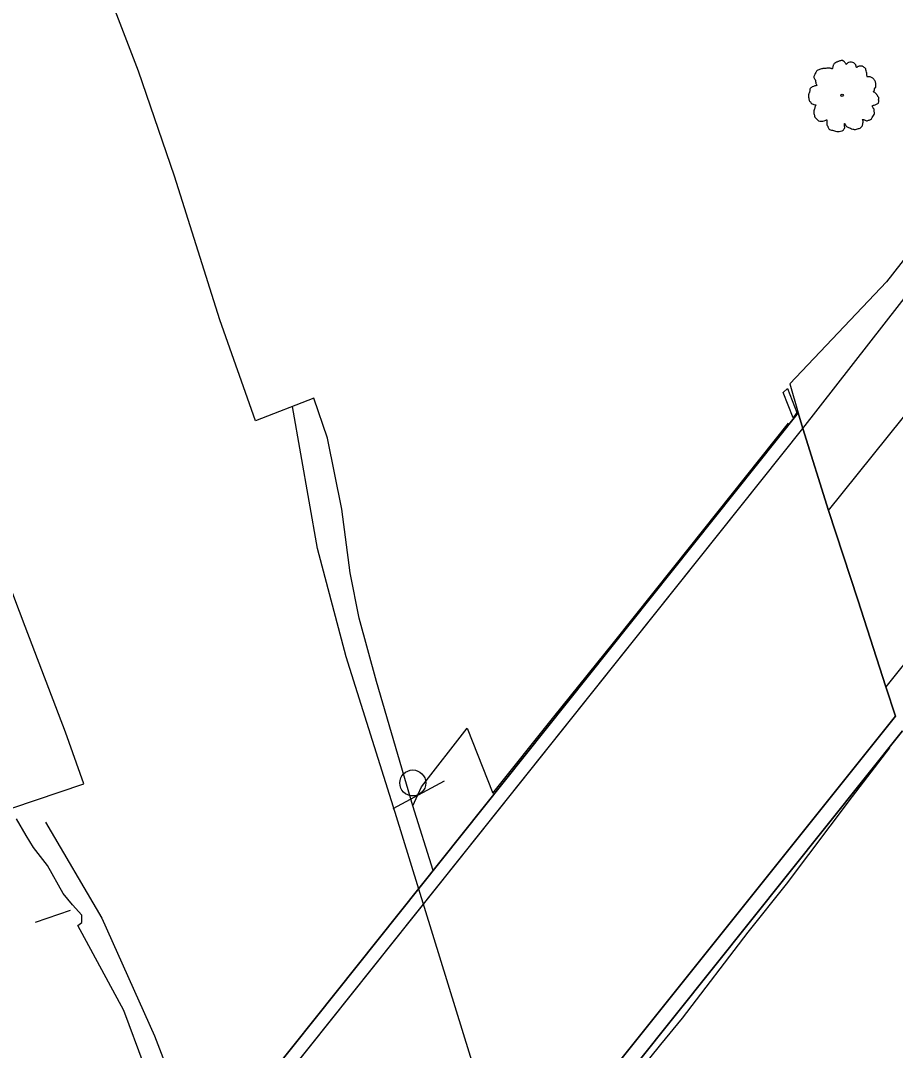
# Model space of a CAD drawing. Extents: x 2161152 to 2175754, y 602179 to 617749.
# Drawn here: x 2174043.6 to 2174178.5, y 615768.1 to 615926.9 of the extents above; entities that cross this region are included whole.
import ezdxf

# ---------------------------------------------------------------- set-up
doc = ezdxf.new("R2010")
doc.units = 0
for name, color, linetype in [('RD_EX_BldgApp_Sign', 7, 'Continuous'), ('RD_EX_Bridge', 7, 'Continuous'), ('RD_EX_Conc_Slab', 7, 'Continuous'), ('RD_EX_GuardRail', 7, 'Continuous'), ('RD_EX_Parking_Conc', 7, 'Continuous'), ('RD_EX_Road', 7, 'Continuous'), ('RD_EX_VEG', 7, 'Continuous'), ('RD_EX_WALL_Retaining', 7, 'Continuous')]:
    doc.layers.add(name, color=color, linetype=linetype)

msp = doc.modelspace()

# ---------------------------------------------------------------- linework, layer by layer
at = {"layer": 'RD_EX_BldgApp_Sign'}
for p, q in [((2174101.04, 615805.44), (2174108.97, 615809.7)), ((2174045.89, 615787.88), (2174051.3, 615789.75))]:
    msp.add_line(p, q, dxfattribs=at)
msp.add_circle((2174104.06, 615809.36), 2, dxfattribs=at)
at = {"layer": 'RD_EX_Bridge'}
for points in [[(2174179.58, 615817.37), (2174027.24, 615626.84), (2174026.38, 615629.09), (2174026.24, 615629.5), (2174024.65, 615634.16), (2174020.32, 615646.85), (2174019.88, 615648.34), (2174016.02, 615661.35), (2174012.31, 615673.84), (2174011.03, 615675.4), (2174163.5, 615866.4), (2174011.03, 615675.4), (2174012.31, 615673.84), (2174016.02, 615661.35), (2174019.88, 615648.34), (2174020.32, 615646.85), (2174024.65, 615634.16), (2174026.24, 615629.5), (2174026.38, 615629.09), (2174027.24, 615626.84), (2174179.58, 615817.37)], [(2174163.5, 615866.4), (2174164.25, 615864.01), (2174168.21, 615851.36), (2174172.69, 615837.57), (2174177.05, 615824.17), (2174178.51, 615819.68)], [(2174178.51, 615819.68), (2174177.05, 615824.17), (2174172.69, 615837.57), (2174168.21, 615851.36), (2174164.25, 615864.01), (2174163.5, 615866.4)]]:
    msp.add_lwpolyline(points, dxfattribs=at)
at = {"layer": 'RD_EX_Conc_Slab'}
for points in [[(2174104.06, 615805.82), (2174105.39, 615808.75), (2174112.47, 615817.79), (2174116.43, 615807.8), (2174125.83, 615819.56), (2174135.01, 615830.98), (2174144.32, 615842.64), (2174155.59, 615856.75), (2174162.03, 615864.82)], [(2174177.61, 615814.75), (2174171.86, 615807.26), (2174161.68, 615793.75), (2174155.77, 615786.35), (2174145.62, 615773.11), (2174142.29, 615769.05), (2174137.39, 615762.98), (2174131.95, 615756.14), (2174125.49, 615748.46), (2174122.88, 615746.26)]]:
    msp.add_lwpolyline(points, dxfattribs=at)
at = {"layer": 'RD_EX_GuardRail'}
msp.add_line((2174164.19, 615863.99), (2174011.94, 615673.27), dxfattribs=at)
for points in [[(2174490.11, 616300.61), (2174474.86, 616276.82), (2174457.64, 616252.37), (2174428.19, 616212.04), (2174387.49, 616156.48), (2174342.42, 616096.4), (2174293.53, 616031.8), (2174251.87, 615976.93), (2174221.2, 615937.56), (2174202.23, 615913.04), (2174196.43, 615907.28), (2174191.69, 615899.21), (2174186.9, 615893.13), (2174164.19, 615863.99), (2174011.94, 615673.27), (2173971.78, 615624.15), (2173911.86, 615551.36), (2173869.12, 615499.84), (2173824.32, 615446.18), (2173780.9, 615394.83), (2173740.05, 615347.22), (2173682.74, 615281.27), (2173637.42, 615229.8), (2173587.67, 615173.54)], [(2174173.96, 615569.45), (2174166.08, 615587.73), (2174159.76, 615607.75), (2174139.55, 615681.39), (2174121.14, 615740.73), (2174101.34, 615804.79), (2174093.8, 615828.8), (2174089.36, 615845.49), (2174085.51, 615867.37)], [(2174012.25, 615611.95), (2174026.24, 615629.5), (2174178.51, 615819.68), (2174026.24, 615629.5)], [(2174047.41, 615803.33), (2174056.11, 615788.5), (2174064.21, 615770.39), (2174071.8, 615750.77), (2174089.89, 615699.17), (2174103.95, 615654.51), (2174123.3, 615580.24), (2174129.81, 615549.34), (2174132.69, 615525.38), (2174132.99, 615506.29)]]:
    msp.add_lwpolyline(points, dxfattribs=at)
at = {"layer": 'RD_EX_Parking_Conc'}
msp.add_lwpolyline([(2174168.21, 615851.36), (2174184.17, 615871.26), (2174196.93, 615887.71), (2174214.19, 615909.91), (2174224.87, 615923.62), (2174233.89, 615916.58), (2174243.6, 615908.73), (2174228.96, 615889.94), (2174211.31, 615867.35), (2174192.59, 615843.58), (2174177.05, 615824.17)], dxfattribs=at)
at = {"layer": 'RD_EX_Road'}
for points in [[(2174107.2, 615795.88), (2174104.06, 615805.82), (2174098.49, 615825), (2174095.81, 615834.78), (2174094.41, 615841.73), (2174093.11, 615851.55), (2174090.89, 615862.48), (2174088.81, 615868.66), (2174079.83, 615865.2), (2174074.3, 615880.76), (2174067.32, 615902.9), (2174061.78, 615919.09), (2174054.67, 615937.59)], [(2174216.98, 615937.52), (2174197.05, 615912.02), (2174177.12, 615886.59), (2174162.21, 615870.9), (2174163.5, 615866.4)], [(2174042.22, 615805.49), (2174053.35, 615809.25), (2174050.49, 615817.2), (2174044.26, 615833.5), (2174039.57, 615845.87)], [(2174065.76, 615757.44), (2174059.51, 615774.3), (2174052.4, 615787.4), (2174053, 615787.84), (2174053.03, 615788.96), (2174051.56, 615790.58), (2174050.15, 615792.33), (2174047.73, 615796.65), (2174045.56, 615799.4), (2174044.42, 615801.28), (2174042.94, 615803.85)]]:
    msp.add_lwpolyline(points, dxfattribs=at)
at = {"layer": 'RD_EX_VEG'}
for centre, radius in [((2174170.29, 615915.33), 0.188), ((2174170.28, 615915.31), 0.000075)]:
    msp.add_circle(centre, radius, dxfattribs=at)
for points in [[(2174170.39, 615920.7), (2174170.16, 615920.72), (2174169.92, 615920.64), (2174169.73, 615920.57), (2174169.57, 615920.51), (2174169.4, 615920.44), (2174169.17, 615920.31), (2174169, 615920.16), (2174168.91, 615919.97), (2174168.87, 615919.8), (2174168.83, 615919.59), (2174168.83, 615919.46), (2174168.74, 615919.44), (2174168.63, 615919.46), (2174168.44, 615919.52), (2174168.25, 615919.52), (2174168.07, 615919.52), (2174167.8, 615919.5), (2174167.54, 615919.5), (2174167.33, 615919.46), (2174167.09, 615919.43), (2174166.81, 615919.33), (2174166.55, 615919.24), (2174166.32, 615919.05), (2174166.14, 615918.7), (2174166.04, 615918.43), (2174165.93, 615918.25), (2174166.04, 615917.91), (2174166.17, 615917.65), (2174166.19, 615917.5), (2174166.25, 615917.18), (2174166.32, 615917.01), (2174166.42, 615916.86), (2174166.36, 615916.84), (2174166.08, 615916.8), (2174165.85, 615916.73), (2174165.54, 615916.56), (2174165.37, 615916.39), (2174165.29, 615916.15), (2174165.27, 615915.88), (2174165.2, 615915.73), (2174165.14, 615915.53), (2174165.12, 615915.47), (2174165.09, 615915.23), (2174165.16, 615914.89), (2174165.18, 615914.63), (2174165.27, 615914.46), (2174165.39, 615914.33), (2174165.52, 615914.14), (2174165.82, 615913.97), (2174166.06, 615913.9), (2174166.21, 615913.88), (2174166.08, 615913.5), (2174166.04, 615913.24), (2174165.95, 615912.94), (2174165.95, 615912.89), (2174165.91, 615912.53), (2174166.02, 615912.29), (2174166.08, 615912), (2174166.21, 615911.84), (2174166.42, 615911.61), (2174166.66, 615911.44), (2174167.03, 615911.35), (2174167.33, 615911.37), (2174167.77, 615911.5), (2174167.95, 615911.55), (2174167.93, 615911.42), (2174167.95, 615911.14), (2174167.95, 615910.82), (2174168.07, 615910.58), (2174168.14, 615910.37), (2174168.25, 615910.19), (2174168.5, 615910.02), (2174168.8, 615909.96), (2174169.12, 615909.85), (2174169.45, 615909.79), (2174169.83, 615909.77), (2174170.28, 615909.89), (2174170.48, 615909.98), (2174170.56, 615910.11), (2174170.71, 615910.39), (2174170.67, 615910.56), (2174170.69, 615911.01), (2174170.76, 615910.88), (2174170.9, 615910.62), (2174171.27, 615910.39), (2174171.57, 615910.26), (2174171.93, 615910.15), (2174172.15, 615910.09), (2174172.51, 615910.15), (2174172.79, 615910.21), (2174173.07, 615910.3), (2174173.29, 615910.51), (2174173.43, 615910.71), (2174173.46, 615910.92), (2174173.52, 615911.2), (2174173.56, 615911.33)], [(2174173.56, 615911.33), (2174173.5, 615911.46), (2174173.46, 615911.65), (2174173.52, 615911.63), (2174173.65, 615911.59), (2174173.86, 615911.5), (2174174.03, 615911.44), (2174174.27, 615911.46), (2174174.48, 615911.54), (2174174.81, 615911.74), (2174175.02, 615912.1), (2174175.23, 615912.4), (2174175.28, 615912.64), (2174175.24, 615912.81), (2174175.23, 615913.19), (2174175.08, 615913.37), (2174175.04, 615913.47), (2174174.96, 615913.77), (2174175.02, 615913.8), (2174175.23, 615913.84), (2174175.51, 615913.93), (2174175.71, 615914.03), (2174175.88, 615914.16), (2174175.94, 615914.33), (2174175.92, 615914.63), (2174175.96, 615914.93), (2174175.9, 615915.04), (2174175.82, 615915.15), (2174175.77, 615915.3), (2174175.66, 615915.42), (2174175.58, 615915.53), (2174175.51, 615915.6), (2174175.41, 615915.72), (2174175.28, 615915.81), (2174175.17, 615915.85), (2174175.13, 615915.96), (2174175.24, 615916.11), (2174175.28, 615916.18), (2174175.3, 615916.35), (2174175.47, 615916.61), (2174175.51, 615916.91), (2174175.47, 615917.23), (2174175.43, 615917.44), (2174175.32, 615917.65), (2174175.17, 615917.83), (2174175.08, 615917.96), (2174174.94, 615918.06), (2174174.7, 615918.15), (2174174.51, 615918.19), (2174174.25, 615918.19), (2174174.1, 615918.23), (2174174.12, 615918.26), (2174174.12, 615918.38), (2174174.12, 615918.58), (2174174.06, 615918.92), (2174173.95, 615919.3), (2174173.95, 615919.31), (2174173.88, 615919.5), (2174173.71, 615919.65), (2174173.58, 615919.73), (2174173.43, 615919.82), (2174173.24, 615919.84), (2174173.01, 615919.84), (2174172.81, 615919.8), (2174172.66, 615919.73), (2174172.53, 615919.63), (2174172.47, 615919.74), (2174172.4, 615919.97), (2174172.36, 615920.08), (2174172.25, 615920.21), (2174172.08, 615920.36), (2174171.74, 615920.46), (2174171.27, 615920.4), (2174171.05, 615920.25), (2174170.93, 615920.12), (2174170.9, 615920.21), (2174170.75, 615920.36), (2174170.67, 615920.49), (2174170.54, 615920.59), (2174170.43, 615920.66), (2174170.35, 615920.7)]]:
    msp.add_spline(points, degree=3, dxfattribs=at)
at = {"layer": 'RD_EX_WALL_Retaining'}
msp.add_lwpolyline([(2174162.74, 615865.64), (2174161.17, 615869.56), (2174161.87, 615870.17), (2174163.31, 615866.44), (2174162.74, 615865.64)], dxfattribs=at)

doc.saveas('drawing.dxf')
